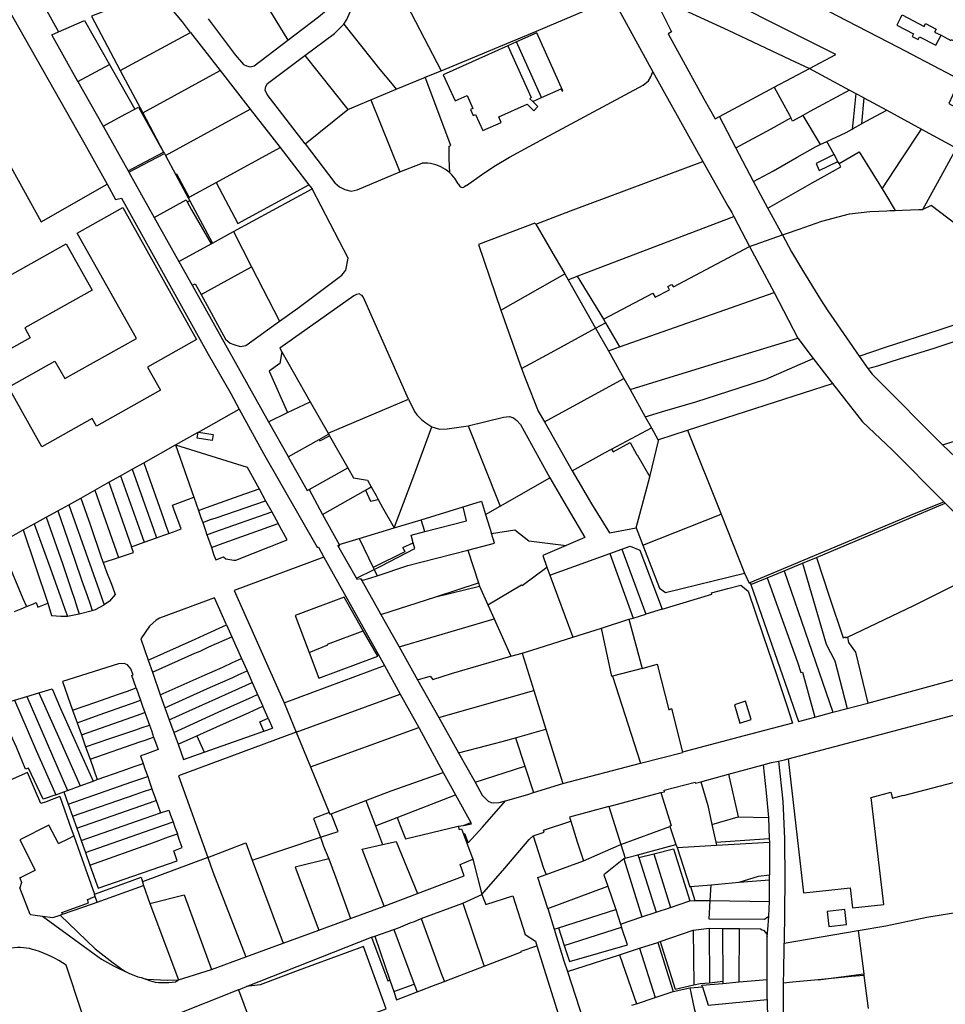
# Model space of a CAD drawing. Header units: inches. Extents: x 210911 to 224988, y 571697 to 586201.
# Tile 284 of 301: x 222669 to 223036, y 584718 to 585108. Entities that reach past the tile are written whole.
import ezdxf

# ---------------------------------------------------------------- set-up
doc = ezdxf.new("R2010")
doc.units = ezdxf.units.IN
doc.header["$MEASUREMENT"] = 0

msp = doc.modelspace()

# ---------------------------------------------------------------- linework, layer by layer
for points in [[(222775.102, 585099.894), (222787.235, 585109.086), (222790.332, 585111.663), (222790.78, 585113.752), (222790.108, 585116.819), (222782.532, 585131.401)], [(222981.739, 585088.572), (222992.169, 585094.174), (222967.928, 585106.355), (222931.533, 585124.82), (222926.097, 585121.805), (222919.229, 585117.934)], [(222818.911, 585120.264), (222835.825, 585087.67)], [(222736.541, 585102.901), (222733.299, 585107.088), (222725.526, 585116.527), (222724.111, 585117.513), (222722.564, 585118.364), (222720.05, 585118.149), (222697.264, 585109.291), (222708.651, 585087.853)], [(222764.488, 585117.333), (222775.102, 585099.894)], [(222835.825, 585087.67), (222873.569, 585103.461), (222903.797, 585116.295)], [(222903.797, 585116.295), (222919.619, 585087.262)], [(222919.282, 585117.835), (222921.819, 585113.661), (222925.487, 585106.335), (222927.117, 585103.138), (222925.709, 585102.369), (222939.931, 585076.615), (222944.356, 585068.687), (222946.102, 585069.581)], [(222919.282, 585117.835), (222949.589, 585103.774), (222974.05, 585092.202), (222981.739, 585088.572)], [(222978.804, 585116.997), (222978.957, 585116.919), (222992.618, 585109.569), (223016.874, 585097.116), (223041.345, 585084.201), (223036.996, 585074.704), (223051.863, 585066.57), (223072.806, 585055.209), (223076.874, 585063.142), (223081.823, 585060.623)], [(222663.905, 585112.904), (222694.148, 585059.565), (222703.415, 585042.747)], [(222678.946, 585112.641), (222684.235, 585103.129)], [(222797.258, 585106.233), (222798.49, 585108.077), (222799.791, 585111.104), (222799.701, 585115.159)], [(222684.235, 585103.129), (222694.495, 585107.633), (222704.366, 585090.194)], [(222743.487, 585108.271), (222754.148, 585094.058), (222757.453, 585090.202), (222758.633, 585089.629), (222760.109, 585089.324), (222761.726, 585089.728), (222775.102, 585099.894)], [(223017.982, 585108.98), (223016.381, 585105.833), (223023.026, 585102.306), (223022.498, 585101.302), (223024.763, 585100.109), (223025.349, 585101.13), (223031.758, 585097.803), (223033.888, 585101.759)], [(223017.982, 585108.98), (223018.421, 585109.844), (223027.147, 585105.264), (223027.734, 585106.39), (223031.929, 585104.164), (223031.344, 585103.052), (223033.888, 585101.759)], [(222781.843, 585093.781), (222793.522, 585102.468), (222797.258, 585106.233)], [(222797.258, 585106.233), (222811.487, 585088.265), (222816.363, 585082.407), (222818.005, 585080.36)], [(222691.884, 585083.502), (222681.539, 585101.926), (222684.235, 585103.129)], [(222708.651, 585087.853), (222736.541, 585102.901)], [(222736.541, 585102.901), (222748.248, 585087.787)], [(222875.608, 585077.075), (222883.374, 585080.578), (222883.778, 585079.677), (222884.033, 585079.792), (222873.747, 585102.738), (222865.717, 585099.139)], [(223033.888, 585101.759), (223037.801, 585099.77), (223037.938, 585100.037), (223065.737, 585085.713), (223065.58, 585085.398), (223067.807, 585084.248)], [(222862.175, 585097.551), (222836.662, 585086.114), (222841.307, 585075.753), (222846.098, 585077.901), (222848.384, 585072.801), (222847.495, 585072.402), (222848.526, 585070.04), (222849.441, 585070.444), (222852.328, 585064.003), (222859.586, 585067.274), (222858.618, 585069.419), (222869.837, 585074.472), (222872.52, 585071.871), (222874.17, 585073.572), (222872.168, 585075.523)], [(222865.717, 585099.139), (222862.175, 585097.551)], [(222862.175, 585097.551), (222871.411, 585077.176), (222870.884, 585076.602), (222872.078, 585075.482), (222872.168, 585075.523)], [(222875.608, 585077.075), (222865.717, 585099.139)], [(222781.926, 585058.754), (222766.922, 585078.274), (222766.118, 585080.036), (222766.324, 585081.417), (222767.024, 585082.692), (222781.843, 585093.781)], [(222781.843, 585093.781), (222798.769, 585072.343)], [(222641.825, 585089.624), (222642.873, 585090.369), (222656.128, 585065.825), (222677.294, 585027.844), (222703.415, 585042.747)], [(222691.884, 585083.502), (222704.366, 585090.194)], [(222704.366, 585090.194), (222714.446, 585072.521)], [(222967.816, 585081.209), (222981.739, 585088.572)], [(222981.739, 585088.572), (222997.607, 585080.058)], [(222708.651, 585087.853), (222717.571, 585071)], [(222717.571, 585071), (222748.248, 585087.787)], [(222748.248, 585087.787), (222760.16, 585072.452)], [(222818.005, 585080.36), (222828.994, 585084.942), (222829.488, 585085.139)], [(222829.488, 585085.139), (222835.825, 585087.67)], [(222839.007, 585057.894), (222839.639, 585058.131), (222829.488, 585085.139)], [(222845.852, 585042.277), (222851.777, 585046.439), (222853.503, 585047.703), (222857.406, 585050.147), (222862.859, 585053.439), (222878.511, 585061.972), (222915.84, 585082.062), (222917.937, 585083.78), (222918.914, 585085.288), (222919.349, 585086.347), (222919.619, 585087.262)], [(222919.619, 585087.262), (222923.637, 585080.132)], [(222691.884, 585083.502), (222701.852, 585065.732)], [(222807.937, 585076.163), (222818.005, 585080.36)], [(222946.102, 585069.581), (222953.453, 585073.487), (222967.816, 585081.209)], [(222967.816, 585081.209), (222973.781, 585070.124), (222974.324, 585069.116)], [(222872.168, 585075.523), (222875.608, 585077.075)], [(222923.637, 585080.132), (222939.471, 585051.748)], [(222997.607, 585080.058), (222981.919, 585071.595), (222979.11, 585069.994)], [(222997.607, 585080.058), (222997.822, 585079.943), (223000.063, 585078.736)], [(223000.063, 585078.736), (222999.187, 585069.437), (222998.689, 585064.605)], [(223000.063, 585078.736), (223003.15, 585077.073), (223003.346, 585076.968)], [(223003.346, 585076.968), (223002.394, 585066.647)], [(223003.346, 585076.968), (223012.366, 585072.11)], [(222701.852, 585065.732), (222710.811, 585070.641), (222714.446, 585072.521)], [(222714.446, 585072.521), (222715.821, 585073.233), (222725.785, 585055.496)], [(222726.537, 585054.106), (222760.16, 585072.452)], [(222760.16, 585072.452), (222771.957, 585057.264)], [(222798.769, 585072.343), (222807.937, 585076.163)], [(222807.937, 585076.163), (222819.382, 585047.634)], [(222717.571, 585071), (222725.785, 585055.496)], [(222781.926, 585058.754), (222798.769, 585072.343)], [(222952.563, 585057.163), (222946.102, 585069.581)], [(222952.563, 585057.163), (222966.636, 585064.742), (222974.324, 585069.116)], [(222979.11, 585069.994), (222975.086, 585067.699), (222974.324, 585069.116)], [(222979.11, 585069.994), (222985.982, 585058.452)], [(223002.394, 585066.647), (223004.268, 585067.682), (223012.366, 585072.11)], [(223012.366, 585072.11), (223026.101, 585064.61)], [(222701.852, 585065.732), (222711.721, 585048.114)], [(222988.651, 585059.746), (222996.248, 585063.293), (222998.689, 585064.605)], [(222998.689, 585064.605), (222999.028, 585064.787), (223002.394, 585066.647)], [(223010.537, 585040.904), (223018.102, 585052.441), (223026.101, 585064.61)], [(223026.101, 585064.61), (223040.012, 585056.982)], [(222746.599, 585043.392), (222771.957, 585057.264)], [(222771.957, 585057.264), (222783.422, 585042.476)], [(222781.926, 585058.754), (222793.707, 585043.358), (222795.567, 585041.782), (222797.614, 585040.596), (222800.105, 585040.026), (222802.471, 585040.487), (222819.382, 585047.634)], [(222839.275, 585047.203), (222838.973, 585052.777), (222839.007, 585057.894)], [(222959.627, 585043.874), (222959.616, 585043.895), (222952.563, 585057.163)], [(222959.627, 585043.874), (222967.47, 585048.038), (222976.895, 585053.503), (222984.167, 585057.571), (222985.982, 585058.452)], [(222985.982, 585058.452), (222988.651, 585059.746)], [(222991.546, 585054.531), (222988.651, 585059.746)], [(223026.685, 585032.775), (223036.16, 585050.035), (223040.012, 585056.982)], [(222711.721, 585048.114), (222725.785, 585055.496)], [(222712.072, 585047.488), (222726.122, 585054.879)], [(222725.785, 585055.496), (222726.122, 585054.879)], [(222726.122, 585054.879), (222726.537, 585054.106)], [(222726.537, 585054.106), (222730.622, 585046.502)], [(222991.546, 585054.531), (222984.342, 585051), (222985.632, 585048.234), (222993.055, 585051.811)], [(222993.055, 585051.811), (222991.546, 585054.531)], [(222993.524, 585050.967), (223001.485, 585055.548), (223009.197, 585043.036), (223010.537, 585040.904)], [(222819.382, 585047.634), (222828.333, 585051.123)], [(222839.275, 585047.203), (222838.444, 585047.898), (222837.566, 585048.533), (222836.645, 585049.104), (222835.687, 585049.609), (222834.695, 585050.045), (222833.676, 585050.41), (222832.632, 585050.703), (222831.571, 585050.922), (222830.498, 585051.065), (222829.416, 585051.132), (222828.333, 585051.123)], [(222873.285, 585026.929), (222887.109, 585032.226), (222939.471, 585051.748)], [(222939.471, 585051.748), (222949.588, 585033.952)], [(222965.275, 585033.32), (222982.871, 585043.317), (222987.526, 585045.881), (222994.232, 585049.693), (222993.524, 585050.967)], [(222993.524, 585050.967), (222993.055, 585051.811)], [(222711.721, 585048.114), (222712.072, 585047.488)], [(222712.072, 585047.488), (222722.128, 585029.534)], [(222735.97, 585037.577), (222731.049, 585046.739), (222730.622, 585046.502)], [(222730.622, 585046.502), (222735.543, 585037.344)], [(222841.368, 585044.9), (222840.722, 585045.714), (222840.023, 585046.482), (222839.275, 585047.203)], [(222703.415, 585042.747), (222706.74, 585036.71), (222709.082, 585037.205), (222720.332, 585017.068)], [(222735.97, 585037.577), (222746.599, 585043.392)], [(222746.599, 585043.392), (222755.279, 585027.213), (222783.422, 585042.476)], [(222783.422, 585042.476), (222784.664, 585040.875)], [(222842.614, 585042.944), (222841.368, 585044.9)], [(222842.614, 585042.944), (222842.762, 585042.478), (222843.02, 585042.088), (222843.398, 585041.77), (222843.836, 585041.583), (222844.324, 585041.508), (222844.797, 585041.584)], [(222845.852, 585042.277), (222844.797, 585041.584)], [(222965.275, 585033.32), (222959.627, 585043.874)], [(222735.543, 585037.344), (222735.97, 585037.577)], [(222735.543, 585037.344), (222736.156, 585036.204)], [(222753.553, 585024.002), (222784.664, 585040.875)], [(222771.731, 584988.46), (222779.073, 584993.589), (222796.517, 585006.745), (222798.102, 585008.679), (222799.01, 585013.391), (222784.664, 585040.875)], [(223010.537, 585040.904), (223011.584, 585039.238), (223015.712, 585032.395)], [(222664.333, 584962.294), (222682.786, 584972.632), (222686.671, 584965.698), (222715.032, 584981.587), (222691.613, 585023.386), (222709.723, 585033.533), (222738.886, 584981.156), (222719.406, 584970.31), (222724.575, 584961.081), (222699.175, 584946.854), (222697.469, 584949.899), (222677.536, 584938.73), (222664.333, 584962.294)], [(222722.128, 585029.534), (222734.706, 585036.542), (222735.115, 585035.815)], [(222735.115, 585035.815), (222736.156, 585036.204)], [(222735.115, 585035.815), (222736.939, 585032.585), (222744.637, 585019.13)], [(222736.156, 585036.204), (222745.161, 585019.421)], [(222949.588, 585033.952), (222950.952, 585031.553), (222951.767, 585029.936)], [(223039.83, 585026.847), (223029.976, 585034.335), (223026.685, 585032.775)], [(222722.128, 585029.534), (222731.902, 585012.072)], [(222889.735, 585006.251), (222951.767, 585029.936)], [(222951.767, 585029.936), (222958.013, 585018.136)], [(222971.019, 585022.701), (222965.275, 585033.32)], [(222971.019, 585022.701), (222972.701, 585023.279), (222977.734, 585025.003), (222986.685, 585028.077), (222997.664, 585031.033), (223005.73, 585031.975), (223009.271, 585032.133), (223012.4, 585032.237), (223013.574, 585032.29), (223015.712, 585032.395)], [(223015.712, 585032.395), (223018.533, 585032.482), (223025.073, 585032.758), (223026.054, 585032.775), (223026.685, 585032.775)], [(222873.285, 585026.929), (222872.957, 585027.352), (222850.63, 585018.808), (222859.407, 584992.896)], [(222873.285, 585026.929), (222880.948, 585013.659), (222884.835, 585007.223)], [(222745.161, 585019.421), (222753.553, 585024.002)], [(222753.553, 585024.002), (222760.695, 585010.022)], [(222958.013, 585018.136), (222971.019, 585022.701)], [(222971.019, 585022.701), (222974.656, 585016.024), (222979.443, 585008.041), (222986.084, 584997.106), (222989.033, 584992.644), (222996.372, 584981.895), (223001.497, 584974.631)], [(222641.409, 584997.615), (222658.768, 585007.343), (222660.557, 585004.15), (222687.247, 585019.105), (222697.513, 585000.783), (222670.824, 584985.827), (222673.002, 584981.939), (222654.159, 584971.381), (222642.69, 584991.804), (222644.193, 584992.646), (222641.409, 584997.615)], [(222731.902, 585012.072), (222744.637, 585019.13)], [(222744.637, 585019.13), (222745.161, 585019.421)], [(222900.132, 584989.269), (222919.69, 584999.567), (222920.561, 584998.057), (222926.264, 585000.947), (222925.607, 585002.162), (222927.085, 585003.012), (222927.898, 585002.096), (222958.013, 585018.136)], [(222958.013, 585018.136), (222967.777, 584999.9)], [(222720.332, 585017.068), (222743.507, 584975.412)], [(222731.902, 585012.072), (222737.125, 585002.742)], [(222740.714, 584999.064), (222760.695, 585010.022)], [(222760.695, 585010.022), (222771.731, 584988.46)], [(222859.407, 584992.896), (222884.835, 585007.223)], [(222884.835, 585007.223), (222886.161, 585004.884)], [(222886.161, 585004.884), (222889.735, 585006.251)], [(222889.735, 585006.251), (222900.132, 584989.269)], [(222737.125, 585002.742), (222738.356, 585003.333), (222740.714, 584999.064)], [(222737.125, 585002.742), (222767.349, 584948.656)], [(222886.161, 585004.884), (222897.018, 584985.713)], [(222740.714, 584999.064), (222750.399, 584981.339), (222752.195, 584979.831), (222753.63, 584979.21), (222756.204, 584978.437), (222758.418, 584978.895), (222771.731, 584988.46)], [(222822.905, 584957.57), (222805.027, 584997.887), (222804.533, 584998.615), (222803.871, 584998.902), (222803.502, 584999.358), (222802.218, 584999.089), (222801.242, 584998.582), (222771.901, 584977.721), (222772.685, 584976.335)], [(222906.434, 584978.256), (222967.777, 584999.9)], [(222967.777, 584999.9), (222977.165, 584981.775)], [(223004.843, 584969.668), (223008.806, 584970.824), (223017.889, 584973.741), (223030.714, 584977.707), (223047.152, 584983.017), (223063.449, 584988.241), (223079.652, 584993.312), (223087.864, 584995.977)], [(222859.407, 584992.896), (222867.693, 584969.785)], [(223001.497, 584974.631), (223011.904, 584978.169), (223033.112, 584985.063), (223059.774, 584993.878)], [(222897.018, 584985.713), (222900.936, 584987.863)], [(222900.132, 584989.269), (222900.936, 584987.863)], [(222900.936, 584987.863), (222906.434, 584978.256)], [(222867.693, 584969.785), (222879.427, 584976.048), (222897.018, 584985.713)], [(222897.018, 584985.713), (222902.104, 584976.728)], [(222910.703, 584961.352), (222947.122, 584972.629), (222977.165, 584981.775)], [(222977.165, 584981.775), (222983.27, 584973.674)], [(222743.507, 584975.412), (222752.408, 584959.806), (222755.811, 584953.589)], [(222772.685, 584976.335), (222771.825, 584971.706), (222767.701, 584968.654), (222774.905, 584952.254)], [(222772.685, 584976.335), (222783.9, 584956.538)], [(222902.104, 584976.728), (222906.434, 584978.256)], [(222902.104, 584976.728), (222908.222, 584965.827)], [(222916.691, 584950.549), (222924.397, 584953.003), (222936.684, 584956.582), (222953.918, 584962.038), (222964.519, 584965.434), (222983.27, 584973.674)], [(222983.27, 584973.674), (222990.916, 584963.835)], [(223001.497, 584974.631), (223004.843, 584969.668)], [(222867.693, 584969.785), (222869.356, 584965.187), (222874.309, 584952.856), (222876.728, 584948.57)], [(223004.843, 584969.668), (223006.636, 584967.457), (223015.014, 584958.989), (223027.645, 584946.331), (223034.437, 584939.497)], [(222876.728, 584948.57), (222908.222, 584965.827)], [(222908.222, 584965.827), (222910.703, 584961.352)], [(222933.459, 584945.246), (222990.916, 584963.835)], [(222990.916, 584963.835), (223002.745, 584948.607), (223014.469, 584937.551), (223035.023, 584916.853)], [(222910.703, 584961.352), (222916.691, 584950.549)], [(223034.437, 584939.497), (223099.284, 584959.265)], [(222774.905, 584952.254), (222783.9, 584956.538)], [(222783.9, 584956.538), (222790.994, 584944.106)], [(222790.994, 584944.106), (222822.905, 584957.57)], [(222822.905, 584957.57), (222825.275, 584952.683), (222826.195, 584951.421), (222828.026, 584949.566), (222829.324, 584948.465), (222832.166, 584946.62)], [(222739.67, 584944.545), (222755.811, 584953.589)], [(222755.811, 584953.589), (222765.389, 584936.094), (222786.638, 584898.86), (222787.146, 584898.899), (222789.336, 584894.931)], [(222767.349, 584948.656), (222774.905, 584952.254)], [(222767.349, 584948.656), (222775.134, 584934.812)], [(222846.463, 584947.044), (222860.505, 584950.42), (222862.825, 584950.769), (222864.507, 584950.182), (222865.734, 584949.136), (222867.233, 584947.547), (222878.913, 584926.399)], [(222876.728, 584948.57), (222887.761, 584929.141)], [(222916.691, 584950.549), (222919.112, 584946.181)], [(222730.542, 584939.43), (222739.569, 584944.488)], [(222739.67, 584944.545), (222745.504, 584943.608), (222745.108, 584941.139), (222739.183, 584942.091), (222739.569, 584944.488)], [(222739.569, 584944.488), (222739.67, 584944.545)], [(222787.415, 584941.6), (222791.199, 584943.747)], [(222790.994, 584944.106), (222791.199, 584943.747)], [(222791.199, 584943.747), (222791.598, 584943.047)], [(222817.166, 584906.54), (222824.6, 584926.093), (222832.166, 584946.62)], [(222832.166, 584946.62), (222835.216, 584945.621), (222838.246, 584945.761), (222846.463, 584947.044)], [(222846.463, 584947.044), (222859.148, 584915.192)], [(222903.299, 584937.754), (222919.112, 584946.181)], [(222919.112, 584946.181), (222921.69, 584941.529), (222922.091, 584941.656)], [(222922.091, 584941.656), (222933.459, 584945.246)], [(222933.459, 584945.246), (222946.772, 584912.034)], [(222775.211, 584934.675), (222787.415, 584941.6)], [(222787.415, 584941.6), (222787.714, 584941.026)], [(222787.714, 584941.026), (222791.598, 584943.047)], [(222791.598, 584943.047), (222798.847, 584930.341)], [(222903.299, 584937.754), (222903.912, 584936.657), (222910.651, 584940.417), (222913.39, 584935.51), (222913.513, 584935.579), (222918.431, 584926.772)], [(222918.431, 584926.772), (222922.091, 584941.656)], [(222717.96, 584932.38), (222730.542, 584939.43)], [(222730.542, 584939.43), (222737.833, 584918.696)], [(222730.542, 584939.43), (222758.896, 584930.603), (222763.654, 584922.012)], [(222887.761, 584929.141), (222900.862, 584936.455), (222903.299, 584937.754)], [(223034.437, 584939.497), (223042.555, 584931.789), (223050.275, 584924.613), (223052.07, 584922.868), (223053.339, 584921.652)], [(222713.361, 584929.802), (222717.96, 584932.38)], [(222717.96, 584932.38), (222725.843, 584910.259), (222726.774, 584907.568), (222727.948, 584904.399)], [(222775.134, 584934.812), (222775.211, 584934.675)], [(222775.211, 584934.675), (222782.651, 584921.413), (222783.504, 584921.822)], [(222708.694, 584927.186), (222713.361, 584929.802)], [(222713.361, 584929.802), (222721.853, 584906.016), (222723.061, 584902.628)], [(222783.504, 584921.822), (222798.847, 584930.341)], [(222798.847, 584930.341), (222801.108, 584926.38), (222806.562, 584925.452), (222808.082, 584922.797)], [(222887.761, 584929.141), (222895.383, 584916.033), (222902.499, 584904.555), (222913.128, 584906.6)], [(222698.571, 584921.511), (222704.119, 584924.621)], [(222704.119, 584924.621), (222708.694, 584927.186)], [(222704.119, 584924.621), (222713.059, 584899.031)], [(222708.694, 584927.186), (222715.984, 584906.907), (222718.15, 584900.862)], [(222859.148, 584915.192), (222878.913, 584926.399)], [(222878.913, 584926.399), (222884.373, 584916.941), (222892.776, 584902.812), (222885.301, 584899.591)], [(222913.128, 584906.6), (222917.45, 584922.78), (222918.431, 584926.772)], [(222692.975, 584918.374), (222698.571, 584921.511)], [(222698.571, 584921.511), (222708.004, 584894.866)], [(222739.635, 584913.52), (222742.829, 584914.644), (222755.755, 584919.233), (222763.654, 584922.012)], [(222763.654, 584922.012), (222766.246, 584917.305)], [(222783.504, 584921.822), (222788.761, 584911.91)], [(222788.761, 584911.91), (222805.874, 584921.554)], [(222805.874, 584921.554), (222808.082, 584922.797)], [(222805.874, 584921.554), (222807.844, 584917.203), (222810.868, 584917.792)], [(222808.082, 584922.797), (222809.994, 584919.34), (222810.868, 584917.792)], [(222688.239, 584915.726), (222692.975, 584918.374)], [(222692.975, 584918.374), (222696.77, 584907.871), (222701.229, 584894.631), (222701.888, 584892.834)], [(222727.948, 584904.399), (222730.827, 584905.402), (222732.852, 584906.166), (222729.912, 584914.043), (222729.363, 584915.601), (222737.833, 584918.696)], [(222737.833, 584918.696), (222739.635, 584913.52)], [(222741.315, 584908.707), (222744.456, 584909.839), (222746.606, 584910.556), (222766.246, 584917.305)], [(222766.246, 584917.305), (222768.685, 584912.872)], [(222810.868, 584917.792), (222812.628, 584914.676), (222817.166, 584906.54)], [(222844.477, 584914.876), (222851.734, 584917.093), (222853.371, 584911.917)], [(222958.21, 584884.934), (223024.038, 584912.494), (223035.023, 584916.853)], [(222984.539, 584894.851), (223035.491, 584916.386)], [(223035.023, 584916.853), (223035.491, 584916.386)], [(223035.491, 584916.386), (223058.605, 584893.53)], [(222679.315, 584910.81), (222683.921, 584913.349)], [(222683.921, 584913.349), (222688.239, 584915.726)], [(222683.921, 584913.349), (222690.477, 584894.138), (222693.455, 584885.547), (222695.475, 584879.806), (222696.682, 584876.34), (222697.551, 584873.876)], [(222688.239, 584915.726), (222700.31, 584881.724), (222701.524, 584878.256), (222702.288, 584876.117)], [(222739.635, 584913.52), (222740.618, 584910.667), (222741.315, 584908.707)], [(222742.988, 584903.854), (222746.147, 584904.962), (222768.685, 584912.872)], [(222768.685, 584912.872), (222771.221, 584908.259)], [(222827.856, 584909.798), (222844.477, 584914.876)], [(222845.91, 584909.387), (222844.477, 584914.876)], [(222853.371, 584911.917), (222859.148, 584915.192)], [(222674.598, 584908.21), (222679.315, 584910.81)], [(222679.315, 584910.81), (222685.767, 584892.48), (222689.347, 584881.728), (222690.496, 584878.255), (222691.616, 584874.926), (222692.422, 584872.486)], [(222741.315, 584908.707), (222742.258, 584905.962), (222742.988, 584903.854)], [(222788.761, 584911.91), (222795.423, 584899.94)], [(222817.166, 584906.54), (222827.856, 584909.798)], [(222829.332, 584905.109), (222827.856, 584909.798)], [(222829.332, 584905.109), (222845.91, 584909.387)], [(222853.371, 584911.917), (222855.782, 584904.289)], [(222915.771, 584899.759), (222946.772, 584912.034)], [(222946.772, 584912.034), (222956.034, 584888.666)], [(222660.846, 584900.521), (222670.228, 584905.786)], [(222670.228, 584905.786), (222674.598, 584908.21)], [(222670.228, 584905.786), (222679.889, 584876.736)], [(222674.598, 584908.21), (222680.913, 584890.77), (222685.658, 584877.439), (222686.868, 584873.946), (222687.697, 584871.626)], [(222744.748, 584898.799), (222747.998, 584899.964), (222771.221, 584908.259)], [(222744.748, 584898.799), (222745.738, 584895.807), (222746.459, 584893.93), (222749.525, 584895.12), (222750.42, 584894.273), (222753.594, 584893.81), (222754.492, 584893.81), (222774.728, 584901.806), (222771.221, 584908.259)], [(222803.255, 584902.317), (222817.166, 584906.54)], [(222824.704, 584900.678), (222823.892, 584903.633), (222829.332, 584905.109)], [(222855.782, 584904.289), (222864.994, 584905.735), (222870.577, 584901.425), (222885.301, 584899.591)], [(222913.128, 584906.6), (222915.771, 584899.759)], [(222713.059, 584899.031), (222718.15, 584900.862)], [(222718.15, 584900.862), (222723.061, 584902.628)], [(222723.061, 584902.628), (222725.957, 584903.656), (222727.948, 584904.399)], [(222742.988, 584903.854), (222743.962, 584901.017), (222744.748, 584898.799)], [(222795.423, 584899.94), (222803.255, 584902.317)], [(222803.255, 584902.317), (222808.833, 584890.927)], [(222809.247, 584890.081), (222811.954, 584891.436), (222825.32, 584898.436), (222824.704, 584900.678)], [(222820.558, 584898.745), (222824.704, 584900.678)], [(222846.338, 584897.747), (222856.993, 584900.458), (222855.782, 584904.289)], [(222660.846, 584900.521), (222670.065, 584878.603), (222671.435, 584875.367)], [(222708.004, 584894.866), (222713.909, 584896.828), (222713.059, 584899.031)], [(222802.281, 584886.595), (222794.899, 584899.564), (222795.615, 584899.595), (222795.423, 584899.94)], [(222821.369, 584897.018), (222808.833, 584890.927)], [(222810.451, 584887.622), (222822.564, 584891.646), (222827.755, 584893.02), (222846.338, 584897.747)], [(222820.558, 584898.745), (222821.369, 584897.018)], [(222846.338, 584897.747), (222850.573, 584884.774)], [(222885.301, 584899.591), (222876.094, 584895.628), (222877.724, 584891.033)], [(222902.592, 584896.41), (222907.431, 584898.172)], [(222907.431, 584898.172), (222910.684, 584899.357), (222914.499, 584897.701), (222923.381, 584874.347)], [(222907.431, 584898.172), (222916.921, 584872.374)], [(222915.771, 584899.759), (222922.354, 584882.707), (222924.703, 584880.971), (222956.034, 584888.666)], [(222701.888, 584892.834), (222708.004, 584894.866)], [(222789.336, 584894.931), (222753.769, 584881.783), (222773.617, 584837.228)], [(222789.336, 584894.931), (222813.308, 584851.966)], [(222878.846, 584887.865), (222902.592, 584896.41)], [(222902.592, 584896.41), (222911.912, 584870.845)], [(222978.939, 584892.551), (222984.539, 584894.851)], [(222984.539, 584894.851), (222989.692, 584879.053), (222995.106, 584862.961), (222996.123, 584863.416), (222996.227, 584862.985), (222996.82, 584863.322)], [(222996.82, 584863.322), (223023.168, 584875.848), (223058.605, 584893.53)], [(222701.888, 584892.834), (222703.249, 584889.12), (222705.147, 584884.23), (222706.322, 584880.983), (222706.641, 584880.231), (222704.368, 584877.527), (222702.288, 584876.117)], [(222802.281, 584886.595), (222809.247, 584890.081)], [(222808.833, 584890.927), (222809.247, 584890.081)], [(222809.247, 584890.081), (222810.451, 584887.622)], [(222854.308, 584876.087), (222867.685, 584884.056), (222867.874, 584883.73), (222877.724, 584891.033)], [(222877.724, 584891.033), (222878.846, 584887.865)], [(222965.011, 584886.829), (222971.664, 584889.563)], [(222971.664, 584889.563), (222978.939, 584892.551)], [(222971.664, 584889.563), (222991.021, 584833.487)], [(222978.939, 584892.551), (222988.419, 584860.514), (222991.777, 584853.855), (222996.722, 584834.995)], [(222802.281, 584886.595), (222802.458, 584886.285), (222803.91, 584886.504), (222804.362, 584885.701)], [(222804.362, 584885.701), (222807.921, 584886.781), (222810.451, 584887.622)], [(222804.362, 584885.701), (222811.122, 584873.66)], [(222878.846, 584887.865), (222887.976, 584863.254)], [(222956.034, 584888.666), (222957.794, 584884.714), (222958.21, 584884.934)], [(222958.482, 584884.144), (222965.011, 584886.829)], [(222965.011, 584886.829), (222977.028, 584853.328), (222978.391, 584849.22), (222979.052, 584849.376), (222983.876, 584831.596)], [(222833.7, 584879.247), (222850.573, 584884.774)], [(222833.7, 584879.247), (222851.007, 584883.441)], [(222850.573, 584884.774), (222851.007, 584883.441)], [(222851.007, 584883.441), (222854.308, 584876.087)], [(222923.381, 584874.347), (222943.06, 584880.357), (222942.933, 584880.834), (222949.438, 584882.53), (222954.602, 584883.877), (222957.483, 584881.525), (222963.449, 584863.866), (222968.827, 584848.01), (222972.83, 584836.233), (222974.968, 584829.244), (222955.83, 584824.169), (222931.402, 584817.688)], [(222958.21, 584884.934), (222958.482, 584884.144)], [(222958.482, 584884.144), (222977.354, 584829.867)], [(222750.796, 584868.1), (222746.059, 584878.836), (222724.179, 584870.841), (222722.91, 584869.957), (222720.245, 584867.684), (222716.846, 584862.567), (222719.729, 584854.177)], [(222804.966, 584865.785), (222797.416, 584879.137), (222777.955, 584871.861), (222783.467, 584857.215)], [(222811.91, 584872.25), (222833.7, 584879.247)], [(222666.718, 584873.435), (222669.408, 584874.5), (222671.435, 584875.367)], [(222671.435, 584875.367), (222674.338, 584876.505), (222675.334, 584876.952), (222676.05, 584875.131), (222679.889, 584876.736)], [(222679.889, 584876.736), (222681.386, 584871.902), (222685.162, 584871.529), (222687.697, 584871.626)], [(222692.422, 584872.486), (222697.551, 584873.876)], [(222697.551, 584873.876), (222698.88, 584874.211), (222702.288, 584876.117)], [(222811.122, 584873.66), (222811.91, 584872.25)], [(222854.308, 584876.087), (222856.807, 584870.554)], [(222923.381, 584874.347), (222916.921, 584872.374)], [(222687.697, 584871.626), (222692.422, 584872.486)], [(222811.91, 584872.25), (222819.114, 584859.367)], [(222819.114, 584859.367), (222856.807, 584870.554)], [(222856.807, 584870.554), (222863.456, 584855.69)], [(222899.292, 584866.853), (222910.234, 584870.333)], [(222910.234, 584870.333), (222911.912, 584870.845)], [(222910.234, 584870.333), (222915.423, 584850.903)], [(222911.912, 584870.845), (222916.921, 584872.374)], [(222719.729, 584854.177), (222738.314, 584862.501), (222741.715, 584864.037), (222750.796, 584868.1)], [(222750.796, 584868.1), (222752.861, 584863.432)], [(222783.467, 584857.215), (222790.856, 584860.237), (222790.765, 584860.481), (222804.966, 584865.785)], [(222783.467, 584857.215), (222787.325, 584846.96), (222810.717, 584855.705), (222804.966, 584865.785)], [(222887.976, 584863.254), (222899.292, 584866.853)], [(222903.483, 584847.711), (222899.292, 584866.853)], [(223004.894, 584837.158), (223071.516, 584855.297), (223075.085, 584856.504), (223077.141, 584858.509), (223078.431, 584861.018), (223078.191, 584867.355)], [(222721.416, 584849.331), (222738.267, 584856.888), (222740.26, 584857.775), (222743.814, 584859.383), (222752.861, 584863.432)], [(222752.861, 584863.432), (222756.668, 584854.841)], [(222867.878, 584856.98), (222871.797, 584858.123), (222887.976, 584863.254)], [(222996.82, 584863.322), (222997.274, 584861.202), (222999.992, 584857.294), (223004.894, 584837.158)], [(222819.114, 584859.367), (222826.454, 584846.299)], [(222719.729, 584854.177), (222721.416, 584849.331)], [(222724.529, 584840.42), (222741.086, 584847.775), (222749.308, 584851.412), (222753.193, 584853.283), (222756.668, 584854.841)], [(222756.668, 584854.841), (222758.88, 584849.862)], [(222826.454, 584846.299), (222831.503, 584847.753), (222832.502, 584846.427), (222839.889, 584848.821), (222863.456, 584855.69)], [(222863.456, 584855.69), (222867.878, 584856.98)], [(222867.878, 584856.98), (222872.504, 584842.094)], [(222714.959, 584843.116), (222713.185, 584848.101), (222713.725, 584848.271), (222712.898, 584850.717), (222711.547, 584852.295), (222710.185, 584852.774), (222707.968, 584852.732), (222685.772, 584845.626), (222689.775, 584834.305)], [(222773.617, 584837.228), (222813.308, 584851.966)], [(222813.308, 584851.966), (222819.577, 584840.726)], [(222915.423, 584850.903), (222903.677, 584847.759)], [(222915.423, 584850.903), (222921.419, 584852.511), (222925.988, 584834.487), (222927.067, 584834.931), (222931.402, 584817.688)], [(222721.416, 584849.331), (222724.529, 584840.42)], [(222726.373, 584835.293), (222743.272, 584842.87), (222751.42, 584846.432), (222753.235, 584847.235), (222755.42, 584848.313), (222758.88, 584849.862)], [(222758.88, 584849.862), (222760.928, 584845.262)], [(222826.454, 584846.299), (222834.852, 584831.489)], [(222903.677, 584847.759), (222903.483, 584847.711)], [(222903.677, 584847.759), (222914.848, 584813.322)], [(222676.352, 584841.185), (222681.624, 584842.798), (222685.028, 584835.028), (222689.591, 584824.738), (222697.856, 584806.233)], [(222689.775, 584834.305), (222698.998, 584837.557), (222707.522, 584840.535), (222709.577, 584841.247), (222711.532, 584841.914), (222714.959, 584843.116)], [(222714.959, 584843.116), (222716.672, 584838.29)], [(222728.087, 584830.534), (222760.928, 584845.262)], [(222760.928, 584845.262), (222763.02, 584840.565)], [(222666.71, 584838.237), (222671.659, 584839.75)], [(222671.659, 584839.75), (222676.352, 584841.185)], [(222671.659, 584839.75), (222687.775, 584802.553)], [(222676.352, 584841.185), (222684.664, 584822.542), (222692.755, 584804.372)], [(222691.527, 584829.376), (222700.729, 584832.655), (222709.318, 584835.697), (222713.457, 584837.144), (222716.672, 584838.29)], [(222716.672, 584838.29), (222717.507, 584835.979), (222718.404, 584833.434)], [(222724.529, 584840.42), (222726.373, 584835.293)], [(222729.903, 584825.493), (222747.459, 584833.487), (222757.551, 584837.976), (222759.613, 584839.016), (222763.02, 584840.565)], [(222763.02, 584840.565), (222765.088, 584835.933)], [(222778.399, 584825.599), (222819.577, 584840.726)], [(222819.577, 584840.726), (222826.941, 584827.453)], [(222834.852, 584831.489), (222872.504, 584842.094)], [(222872.504, 584842.094), (222877.258, 584826.751)], [(222973.36, 584815), (222979.44, 584761.94), (222988.3, 584762.89), (222988.3, 584762.87), (222997.9, 584763.97), (222998.81, 584755.98), (223011.18, 584757.33), (223006.16, 584799.78), (223014.05, 584801.86), (223014.69, 584799.46), (223018.96, 584800.59), (223019, 584800.45), (223077.19, 584815.76), (223074.07, 584827.56), (223071.24, 584826.83), (223067.73, 584840.05)], [(222973.36, 584815), (223067.73, 584840.05)], [(222683.059, 584800.835), (222678.148, 584799.048), (222672.319, 584811.41), (222671.134, 584810.886), (222667.473, 584819.667), (222661.283, 584833.166), (222660.841, 584834.986), (222661.163, 584837.19), (222663.283, 584837.19), (222666.71, 584838.237)], [(222666.71, 584838.237), (222671.747, 584826.679), (222675.365, 584818.399), (222683.059, 584800.835)], [(222726.373, 584835.293), (222728.087, 584830.534)], [(222739.025, 584824.118), (222749.519, 584828.877), (222759.499, 584833.319), (222761.689, 584834.393), (222765.088, 584835.933)], [(222767.209, 584831.184), (222765.088, 584835.933)], [(222773.617, 584837.228), (222778.399, 584825.599)], [(222958.674, 584830.591), (222956.411, 584837.838), (222951.994, 584836.446), (222954.218, 584829.208), (222958.674, 584830.591)], [(222991.021, 584833.487), (222996.722, 584834.995)], [(222996.722, 584834.995), (223004.894, 584837.158)], [(222689.775, 584834.305), (222691.527, 584829.376)], [(222693.263, 584824.493), (222711.041, 584830.826), (222715.081, 584832.237), (222718.404, 584833.434)], [(222718.404, 584833.434), (222719.184, 584831.29), (222720.184, 584828.451)], [(222728.087, 584830.534), (222729.903, 584825.493)], [(222765.604, 584825.999), (222763.908, 584829.687), (222767.209, 584831.184)], [(222767.209, 584831.184), (222768.991, 584827.192)], [(222834.852, 584831.489), (222842.743, 584817.418)], [(222977.354, 584829.867), (222983.876, 584831.596)], [(222983.876, 584831.596), (222991.021, 584833.487)], [(222691.527, 584829.376), (222693.263, 584824.493)], [(222694.941, 584819.779), (222704.159, 584822.945), (222712.79, 584825.889), (222714.819, 584826.596), (222716.89, 584827.264), (222720.184, 584828.451)], [(222720.184, 584828.451), (222720.971, 584826.295), (222721.874, 584823.687)], [(222765.604, 584825.999), (222768.991, 584827.192)], [(222784.055, 584811.869), (222826.941, 584827.453)], [(222826.941, 584827.453), (222836.669, 584809.63)], [(222865.215, 584823.39), (222877.258, 584826.751)], [(222877.258, 584826.751), (222883.975, 584805.26)], [(222693.263, 584824.493), (222694.941, 584819.779)], [(222696.688, 584814.874), (222716.465, 584821.762), (222718.582, 584822.449), (222721.874, 584823.687)], [(222721.874, 584823.687), (222722.667, 584821.601), (222723.679, 584818.712), (222718.374, 584816.793), (222716.647, 584816.191), (222717.685, 584813.228)], [(222729.903, 584825.493), (222731.572, 584820.867)], [(222731.572, 584820.867), (222739.025, 584824.118)], [(222778.399, 584825.599), (222731.784, 584808.295), (222743.328, 584776.003)], [(222739.025, 584824.118), (222741.93, 584817.658)], [(222741.93, 584817.658), (222765.604, 584825.999)], [(222778.399, 584825.599), (222784.055, 584811.869)], [(222842.743, 584817.418), (222853.92, 584820.303), (222860.036, 584821.945), (222865.215, 584823.39)], [(222865.215, 584823.39), (222868.916, 584812.105)], [(222694.941, 584819.779), (222696.688, 584814.874)], [(222731.572, 584820.867), (222733.767, 584814.782), (222741.93, 584817.658)], [(222696.688, 584814.874), (222699.565, 584806.8)], [(222842.743, 584817.418), (222849.234, 584805.788)], [(222914.848, 584813.322), (222931.425, 584817.598)], [(222931.402, 584817.688), (222931.425, 584817.598)], [(222969.521, 584814.103), (222971.9, 584814.61), (222973.36, 584815)], [(222699.565, 584806.8), (222709.346, 584810.28), (222714.176, 584812.01), (222717.685, 584813.228)], [(222717.685, 584813.228), (222718.427, 584811.116), (222719.519, 584808.024)], [(222784.055, 584811.869), (222791.494, 584793.751)], [(222849.234, 584805.788), (222868.916, 584812.105)], [(222868.916, 584812.105), (222872.353, 584801.649)], [(222883.975, 584805.26), (222914.848, 584813.322)], [(222949.628, 584808.911), (222963.372, 584812.606)], [(222963.372, 584812.606), (222966.657, 584813.65), (222969.521, 584814.103)], [(222963.372, 584812.606), (222964.627, 584801.565), (222965.516, 584791.76)], [(222969.521, 584814.103), (222971.19, 584798.32), (222971.81, 584783.3), (222972.03, 584766.85), (222971.89, 584754.75), (222971.73, 584742.03)], [(222671.876, 584809.685), (222661.425, 584805.049), (222655.973, 584802.647)], [(222677.202, 584797.365), (222675.081, 584802.294), (222671.876, 584809.685)], [(222687.975, 584797.107), (222713.265, 584805.873), (222716.035, 584806.845), (222719.519, 584808.024)], [(222719.519, 584808.024), (222720.224, 584805.964), (222721.199, 584803.212)], [(222805.956, 584798.517), (222816.058, 584802.343), (222836.669, 584809.63)], [(222836.669, 584809.63), (222841.508, 584800.726)], [(222938.755, 584805.971), (222949.628, 584808.911)], [(222949.628, 584808.911), (222953.54, 584792.003)], [(222687.775, 584802.553), (222692.755, 584804.372)], [(222689.665, 584792.38), (222715.019, 584801.088), (222717.811, 584802.04), (222721.199, 584803.212)], [(222692.755, 584804.372), (222697.856, 584806.233)], [(222697.856, 584806.233), (222699.565, 584806.8)], [(222721.199, 584803.212), (222721.879, 584801.266), (222722.818, 584798.553)], [(222849.234, 584805.788), (222852.069, 584800.708), (222854.405, 584798.252), (222855.592, 584797.765), (222856.408, 584797.591), (222858.795, 584797.744), (222861.313, 584798.445)], [(222872.353, 584801.649), (222883.975, 584805.26)], [(222922.906, 584801.67), (222924.267, 584802.001), (222924.138, 584802.593), (222936.504, 584805.797), (222936.627, 584805.421), (222938.755, 584805.971)], [(222938.755, 584805.971), (222941.483, 584796.514), (222943.088, 584789.031)], [(222684.755, 584800.083), (222679.299, 584798.064)], [(222683.059, 584800.835), (222686.23, 584801.989)], [(222684.755, 584800.083), (222689.255, 584787.366), (222690.247, 584784.554)], [(222686.23, 584801.989), (222687.775, 584802.553)], [(222686.23, 584801.989), (222687.975, 584797.107)], [(222818.363, 584791.8), (222841.508, 584800.726)], [(222841.508, 584800.726), (222847.524, 584789.77)], [(222861.313, 584798.445), (222870.153, 584800.966), (222872.353, 584801.649)], [(222902.274, 584796.145), (222922.906, 584801.67)], [(222922.906, 584801.67), (222926.996, 584788.601), (222926.413, 584788.286)], [(222679.299, 584798.064), (222677.202, 584797.365)], [(222687.975, 584797.107), (222689.665, 584792.38)], [(222691.39, 584787.558), (222716.75, 584796.418), (222719.508, 584797.363), (222722.818, 584798.553)], [(222722.818, 584798.553), (222723.638, 584796.291), (222724.558, 584793.594)], [(222792.22, 584793.312), (222805.956, 584798.517)], [(222805.956, 584798.517), (222809.768, 584788.473)], [(222844.626, 584785.251), (222845.005, 584785.428), (222846.565, 584781.721), (222852.197, 584787.956), (222861.313, 584798.445)], [(222902.274, 584796.145), (222886.602, 584791.983), (222887.135, 584790.335)], [(222902.274, 584796.145), (222906.991, 584781.077)], [(222689.665, 584792.38), (222691.39, 584787.558)], [(222693.139, 584782.671), (222718.479, 584791.472), (222724.558, 584793.594)], [(222724.558, 584793.594), (222727.889, 584794.756), (222728.609, 584792.708), (222729.561, 584790.074)], [(222791.494, 584793.751), (222785.286, 584791.442), (222788.045, 584784.015)], [(222788.059, 584783.977), (222795.007, 584786.239), (222792.22, 584793.312)], [(222791.494, 584793.751), (222791.747, 584793.133), (222792.22, 584793.312)], [(222809.768, 584788.473), (222818.363, 584791.8)], [(222818.363, 584791.8), (222819.557, 584788.673), (222821.698, 584783.29), (222842.525, 584788.314)], [(222943.088, 584789.031), (222953.54, 584792.003)], [(222953.54, 584792.003), (222965.516, 584791.76)], [(222965.516, 584791.76), (222965.837, 584783.497)], [(222684.132, 584781.444), (222680.39, 584788.8), (222668.909, 584782.942), (222674.998, 584770.947)], [(222691.39, 584787.558), (222693.139, 584782.671)], [(222694.836, 584777.931), (222726.174, 584788.886), (222729.561, 584790.074)], [(222729.561, 584790.074), (222730.308, 584787.964), (222731.279, 584785.286)], [(222809.768, 584788.473), (222812.572, 584781.08)], [(222842.525, 584788.314), (222844.607, 584788.683)], [(222842.525, 584788.314), (222842.935, 584787.018), (222843.832, 584787.349), (222844.626, 584785.251)], [(222844.607, 584788.683), (222847.524, 584789.77)], [(222844.607, 584788.683), (222847.81, 584789.25), (222847.524, 584789.77)], [(222872.202, 584784.56), (222876.635, 584786.025), (222876.323, 584786.769), (222887.135, 584790.335)], [(222887.135, 584790.335), (222887.671, 584788.592), (222889.706, 584782.129), (222892.182, 584774.579)], [(222906.991, 584781.077), (222926.413, 584788.286)], [(222926.413, 584788.286), (222928.76, 584781.057)], [(222943.088, 584789.031), (222944.614, 584782.038)], [(222688.251, 584783.538), (222690.247, 584784.554)], [(222690.247, 584784.554), (222693.407, 584775.602), (222698.414, 584761.467)], [(222696.613, 584772.963), (222721.876, 584781.952), (222727.795, 584784.077), (222731.279, 584785.286)], [(222696.613, 584772.963), (222699.901, 584763.838), (222731.186, 584774.591), (222729.871, 584778.562), (222733.211, 584779.857), (222732.051, 584783.081), (222731.279, 584785.286)], [(222760.943, 584774.951), (222788.045, 584784.015)], [(222788.045, 584784.015), (222788.059, 584783.977)], [(222788.059, 584783.977), (222789.232, 584780.449), (222791.237, 584775.422)], [(222844.626, 584785.251), (222848.417, 584775.247)], [(222851.976, 584761.314), (222861.018, 584771.775), (222870.725, 584783.033), (222872.202, 584784.56)], [(222872.202, 584784.56), (222876.426, 584771.774), (222877.38, 584769.207)], [(222684.132, 584781.444), (222688.251, 584783.538)], [(222693.139, 584782.671), (222694.836, 584777.931)], [(222743.328, 584776.003), (222758.427, 584781.703), (222760.943, 584774.951)], [(222813.197, 584756.699), (222804.526, 584779.189), (222812.572, 584781.08)], [(222812.572, 584781.08), (222817.981, 584782.351), (222826.368, 584761.654)], [(222892.182, 584774.579), (222903.075, 584779.404), (222906.991, 584781.077)], [(222906.991, 584781.077), (222908.685, 584775.664)], [(222913.739, 584777.042), (222928.76, 584781.057)], [(222928.76, 584781.057), (222929.34, 584779.88)], [(222929.34, 584779.88), (222944.887, 584780.786)], [(222929.34, 584779.88), (222934.396, 584764.368), (222934.668, 584764.394)], [(222944.614, 584782.038), (222965.837, 584783.497)], [(222944.614, 584782.038), (222944.887, 584780.786)], [(222944.887, 584780.786), (222965.863, 584782.027)], [(222965.837, 584783.497), (222965.863, 584782.027)], [(222965.863, 584782.027), (222965.953, 584769.015)], [(222694.836, 584777.931), (222696.613, 584772.963)], [(222743.328, 584776.003), (222717.474, 584766.307)], [(222743.328, 584776.003), (222745.398, 584770.22), (222758.391, 584736.518)], [(222908.685, 584775.664), (222909.705, 584775.939), (222913.739, 584777.042)], [(222913.739, 584777.042), (222914.089, 584775.932)], [(222914.089, 584775.932), (222920.082, 584777.438)], [(222914.089, 584775.932), (222921.011, 584754.28)], [(222920.082, 584777.438), (222927.916, 584779.433), (222934.353, 584758.83)], [(222920.082, 584777.438), (222926.731, 584756.147)], [(222760.943, 584774.951), (222773.205, 584742.043)], [(222791.237, 584775.422), (222777.928, 584772.156), (222787.353, 584747.211)], [(222791.237, 584775.422), (222793.884, 584768.286), (222799.934, 584751.807)], [(222826.368, 584761.654), (222844.917, 584768.616), (222843.366, 584773.155), (222848.417, 584775.247)], [(222848.417, 584775.247), (222851.976, 584761.314)], [(222877.38, 584769.207), (222892.182, 584774.579)], [(222908.153, 584775.393), (222900.301, 584769.119), (222901.863, 584764.625)], [(222908.153, 584775.393), (222908.368, 584775.579), (222908.685, 584775.664)], [(222908.153, 584775.393), (222915.373, 584752.373)], [(222668.792, 584768.207), (222668.921, 584767.85)], [(222668.921, 584767.85), (222674.998, 584770.947)], [(222698.414, 584761.467), (222710.89, 584765.939), (222716.997, 584768.112)], [(222716.997, 584768.112), (222717.474, 584766.307)], [(222878.034, 584755.683), (222874.115, 584767.963), (222877.38, 584769.207)], [(222953.83, 584766.166), (222961.606, 584768.561), (222965.953, 584769.015)], [(222965.953, 584767.156), (222965.953, 584769.015)], [(222668.921, 584767.85), (222669.569, 584766.055), (222668.814, 584763.957)], [(222699.556, 584758.244), (222717.872, 584764.797)], [(222717.474, 584766.307), (222717.872, 584764.797)], [(222717.872, 584764.797), (222720.432, 584757.766)], [(222878.034, 584755.683), (222901.863, 584764.625)], [(222901.863, 584764.625), (222904.967, 584755.28)], [(222934.668, 584764.394), (222942.817, 584765.143)], [(222934.668, 584764.394), (222936.358, 584758.907)], [(222942.459, 584758.879), (222942.817, 584765.143)], [(222942.817, 584765.143), (222953.83, 584766.166)], [(222953.83, 584766.166), (222965.953, 584767.156)], [(222965.951, 584758.482), (222965.953, 584767.156)], [(222672.91, 584753.403), (222668.814, 584763.957)], [(222685.827, 584753.474), (222685.562, 584754.207), (222695.042, 584757.576), (222696.101, 584757.945), (222695.618, 584759.278), (222696.881, 584759.757), (222696.917, 584759.769), (222698.775, 584760.448)], [(222698.775, 584760.448), (222698.414, 584761.467)], [(222699.556, 584758.244), (222698.775, 584760.448)], [(222720.432, 584757.766), (222733.926, 584761.18), (222744.856, 584731.564)], [(222813.197, 584756.699), (222826.368, 584761.654)], [(222844.335, 584757.786), (222851.976, 584761.314)], [(222851.976, 584761.314), (222853.515, 584757.322)], [(222853.515, 584757.322), (222864.187, 584760.806), (222869.144, 584745.46)], [(222685.827, 584753.474), (222697.713, 584757.585)], [(222697.713, 584757.585), (222699.556, 584758.244)], [(222720.432, 584757.766), (222731.666, 584727.407)], [(222799.934, 584751.807), (222813.197, 584756.699)], [(222827.949, 584751.75), (222844.335, 584757.786)], [(222844.335, 584757.786), (222852.501, 584733.995)], [(222926.731, 584756.147), (222934.353, 584758.83)], [(222934.353, 584758.83), (222936.358, 584758.907)], [(222936.358, 584758.907), (222942.459, 584758.879)], [(222965.614, 584752.651), (222965.266, 584752.247), (222964.746, 584751.851), (222964.106, 584751.501), (222963.811, 584751.353), (222942.029, 584751.527), (222942.459, 584758.879)], [(222942.459, 584758.879), (222965.951, 584758.482)], [(222965.614, 584752.651), (222965.951, 584758.482)], [(222672.91, 584753.403), (222674.891, 584753.13)], [(222674.891, 584753.13), (222677.825, 584752.725)], [(222677.825, 584752.725), (222681.928, 584752.158)], [(222677.825, 584752.725), (222693.911, 584740.944), (222701.185, 584735.607)], [(222681.928, 584752.158), (222684.815, 584753.125)], [(222684.815, 584753.125), (222685.827, 584753.474)], [(222684.815, 584753.125), (222698.775, 584739.787), (222705.853, 584734.247), (222709.687, 584731.376), (222710.787, 584730.76)], [(222878.034, 584755.683), (222880.612, 584747.48)], [(222882.295, 584748.019), (222904.967, 584755.28)], [(222904.967, 584755.28), (222906.895, 584749.475)], [(222915.373, 584752.373), (222921.011, 584754.28)], [(222921.011, 584754.28), (222926.731, 584756.147)], [(222965.045, 584744.591), (222965.369, 584748.985), (222965.614, 584752.651)], [(222996.36, 584749.36), (222995.7, 584755.37), (222988.71, 584754.61), (222989.36, 584748.6), (222996.36, 584749.36)], [(223012, 584748.82), (223028.32, 584752.3), (223038.07, 584753.93), (223049.21, 584754.03), (223058.946, 584751.263)], [(222787.353, 584747.211), (222799.934, 584751.807)], [(222817.037, 584747.387), (222818.931, 584748.081), (222823.498, 584750), (222825.206, 584750.638)], [(222825.206, 584750.638), (222827.949, 584751.75)], [(222827.949, 584751.75), (222834.126, 584734.766), (222836.126, 584729.376)], [(222906.895, 584749.475), (222915.373, 584752.373)], [(222906.895, 584749.475), (222907.273, 584748.336)], [(223001.095, 584746.981), (223012, 584748.82)], [(222773.205, 584742.043), (222787.353, 584747.211)], [(222808.204, 584744.327), (222809.501, 584744.735)], [(222809.501, 584744.735), (222817.037, 584747.387)], [(222809.501, 584744.735), (222815.438, 584727.365)], [(222817.037, 584747.387), (222825.145, 584725.743)], [(222869.144, 584745.46), (222873.136, 584742.742), (222873.723, 584740.887)], [(222880.612, 584747.48), (222882.295, 584748.019)], [(222880.612, 584747.48), (222884.433, 584735.061), (222885.825, 584730.707)], [(222882.295, 584748.019), (222884.584, 584741.045)], [(222884.584, 584741.045), (222886.681, 584734.696), (222909.597, 584741.338), (222907.273, 584748.336)], [(222884.584, 584741.045), (222907.273, 584748.336)], [(222922.633, 584742.66), (222935.729, 584747.171)], [(222935.729, 584747.171), (222942.057, 584747.927)], [(222935.729, 584747.171), (222935.952, 584725.439)], [(222942.057, 584747.927), (222942.168, 584726.333)], [(222942.057, 584747.927), (222947.327, 584747.862)], [(222947.327, 584747.862), (222947.396, 584726.938)], [(222947.327, 584747.862), (222954.017, 584747.801)], [(222953.905, 584726.714), (222954.017, 584747.801)], [(222954.017, 584747.801), (222962.294, 584747.738), (222962.957, 584747.337), (222963.593, 584747.09), (222964.28, 584746.225), (222964.733, 584745.702), (222965.045, 584744.591)], [(222971.73, 584742.03), (223001.095, 584746.981)], [(223001.095, 584746.981), (223003.23, 584729.88)], [(222758.391, 584736.518), (222773.205, 584742.043)], [(222758.7, 584724.797), (222808.204, 584744.327)], [(222808.204, 584744.327), (222814.679, 584727.065), (222815.438, 584727.365)], [(222867.561, 584738.886), (222873.723, 584740.887)], [(222873.723, 584740.887), (222891.709, 584683.776), (222894.24, 584676.451)], [(222914.446, 584739.987), (222921.633, 584742.311)], [(222921.633, 584742.311), (222922.633, 584742.66)], [(222921.633, 584742.311), (222927.768, 584722.833)], [(222922.633, 584742.66), (222928.552, 584723.756), (222935.952, 584725.439)], [(222965.003, 584727.571), (222965.038, 584737.265), (222965.045, 584744.591)], [(222971.514, 584726.191), (222971.56, 584731.16), (222971.71, 584740.3), (222971.73, 584742.03)], [(222674.987, 584739.161), (222673.857, 584739.529), (222672.706, 584739.825), (222671.539, 584740.049), (222670.36, 584740.2), (222669.174, 584740.276), (222667.986, 584740.277), (222666.799, 584740.205), (222665.62, 584740.058)], [(222687.189, 584733.245), (222685.774, 584734.191), (222684.323, 584735.081), (222682.839, 584735.913), (222681.322, 584736.686), (222679.776, 584737.398), (222678.203, 584738.048), (222676.606, 584738.636), (222674.987, 584739.161)], [(222755.522, 584723.512), (222763.957, 584700.738), (222778.045, 584706.205), (222794.212, 584708.702), (222814.027, 584716.019), (222805.042, 584740.698), (222779.113, 584731.229), (222764.155, 584725.426), (222758.7, 584724.797)], [(222852.889, 584732.864), (222867.692, 584738.544)], [(222867.692, 584738.544), (222867.561, 584738.886)], [(222885.825, 584730.707), (222906.48, 584737.426)], [(222906.48, 584737.426), (222914.446, 584739.987)], [(222906.48, 584737.426), (222913.174, 584717.992)], [(222914.446, 584739.987), (222920.612, 584720.491)], [(222673.738, 584687.86), (222676.965, 584688.858), (222679.097, 584688.736), (222686.579, 584691.235), (222699.637, 584695.719), (222687.189, 584733.245)], [(222701.185, 584735.607), (222703.532, 584734.292), (222705.916, 584733.046), (222708.335, 584731.868), (222710.787, 584730.76)], [(222744.856, 584731.564), (222758.391, 584736.518)], [(222852.501, 584733.995), (222852.889, 584732.864)], [(222710.787, 584730.76), (222712.03, 584730.064), (222715.672, 584728.644), (222716.877, 584728.359)], [(222731.666, 584727.407), (222744.856, 584731.564)], [(222836.126, 584729.376), (222837.081, 584726.8)], [(222837.081, 584726.8), (222838.054, 584727.172), (222852.889, 584732.864)], [(222885.825, 584730.707), (222892.239, 584711.223)], [(222985.154, 584727.498), (222987.375, 584727.791), (223003.23, 584729.88)], [(223003.31, 584729.238), (222998.345, 584728.762), (222985.154, 584727.498)], [(223003.23, 584729.88), (223003.287, 584729.419), (223003.31, 584729.238)], [(223003.31, 584729.238), (223004.95, 584716.1)], [(222716.877, 584728.359), (222717.583, 584728.192), (222719.317, 584727.774), (222721.766, 584727.561), (222727.356, 584727.393), (222731.666, 584727.407)], [(222716.877, 584728.359), (222718.722, 584727.726), (222720.579, 584727.132), (222722.449, 584726.578)], [(222722.449, 584726.578), (222723.799, 584726.445), (222725.154, 584726.369), (222726.511, 584726.35), (222727.867, 584726.387), (222729.221, 584726.481), (222730.569, 584726.631)], [(222730.569, 584726.631), (222730.598, 584726.734), (222731.666, 584727.407)], [(222815.438, 584727.365), (222816.992, 584722.82)], [(222816.992, 584722.82), (222825.145, 584725.743)], [(222825.145, 584725.743), (222826.286, 584722.696)], [(222826.286, 584722.696), (222833.811, 584725.552), (222837.081, 584726.8)], [(222935.952, 584725.439), (222938.43, 584725.96), (222942.168, 584726.333)], [(222939.333, 584724.642), (222939.123, 584725.309), (222947.417, 584726.031)], [(222942.168, 584726.333), (222947.396, 584726.938)], [(222947.396, 584726.938), (222947.417, 584726.031)], [(222947.417, 584726.031), (222953.905, 584726.714)], [(222953.905, 584726.714), (222965.003, 584727.571)], [(222964.986, 584719.734), (222965.003, 584727.571)], [(222971.53, 584711.91), (222971.48, 584716.28), (222971.5, 584724.88), (222971.514, 584726.191)], [(222985.154, 584727.498), (222974.992, 584726.524), (222971.514, 584726.191)], [(222755.522, 584723.512), (222728.993, 584712.896), (222742.337, 584671.453)], [(222755.522, 584723.512), (222758.7, 584724.797)], [(222816.992, 584722.82), (222818.097, 584719.588)], [(222818.097, 584719.588), (222826.286, 584722.696)], [(222920.612, 584720.491), (222927.768, 584722.833)], [(222927.768, 584722.833), (222934.358, 584724.302)], [(222934.358, 584724.302), (222939.333, 584724.642)], [(222934.358, 584724.302), (222936.027, 584716.065), (222938.898, 584706.465)], [(222939.333, 584724.642), (222941.599, 584717.434)], [(222911.348, 584717.38), (222913.174, 584717.992)], [(222913.174, 584717.992), (222920.612, 584720.491)], [(222941.599, 584717.434), (222964.986, 584719.734)], [(222964.986, 584719.734), (222965.067, 584711.304)]]:
    msp.add_lwpolyline(points)

doc.saveas('drawing.dxf')
